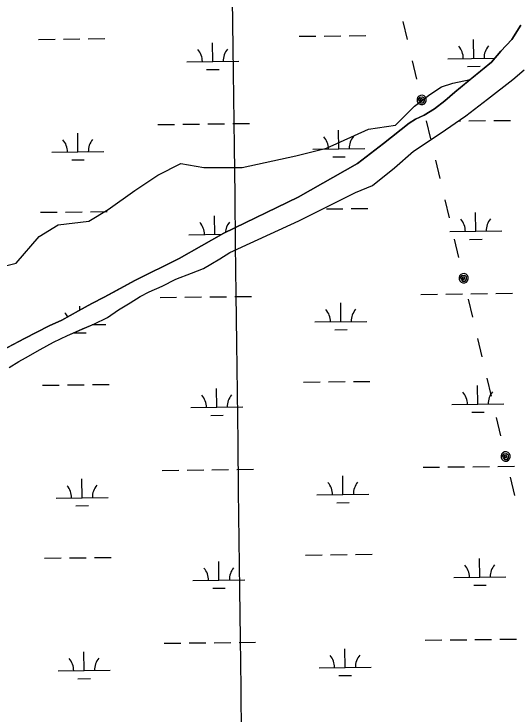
# Model space of a CAD drawing. Extents: x 3694830 to 3732949, y 415201 to 440970.
# Drawn here: x 3725003 to 3725973, y 427603 to 428950 of the extents above; entities that cross this region are included whole.
import ezdxf

# ---------------------------------------------------------------- set-up
doc = ezdxf.new("R2010")
doc.units = 0
for name, color, linetype in [('V-GRID-MAJR', 7, 'Continuous'), ('V-TOPO-SHOR', 7, 'Continuous'), ('V-UTIL-LINE', 7, 'Continuous'), ('V-WETL-SWMP', 7, 'Continuous')]:
    doc.layers.add(name, color=color, linetype=linetype)

msp = doc.modelspace()

# ---------------------------------------------------------------- linework, layer by layer
at = {"layer": 'V-GRID-MAJR'}
msp.add_spline([(3725521.948, 420931.967), (3725447.9250000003, 426990.407), (3725373.878, 433050.776), (3725299.8310000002, 439111.152), (3725299.808, 439113.075)], degree=3, dxfattribs=at)
at = {"layer": 'V-TOPO-SHOR'}
for points in [[(3725406.988, 428528.022), (3725549.617, 428597.357), (3725663.8910000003, 428661.949), (3725713.788, 428700.493), (3725763, 428739.726), (3725775.468, 428747.289), (3725792.0810000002, 428754.836), (3725812.17, 428767.21), (3725831.575, 428782.353), (3725850.99, 428799.569), (3725880.793, 428823.661), (3725921.687, 428856.704), (3725939.7320000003, 428878.07300000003), (3725960.546, 428900.814), (3725977.921, 428928.404)], [(3725418.612, 428490.657), (3725550.845, 428551.732), (3725660.245, 428605.971), (3725692.7800000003, 428619.689), (3725735.059, 428653.41500000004), (3725771.804, 428685.782), (3725823.0700000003, 428719.48), (3725872.2630000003, 428753.876), (3725913.845, 428785.532), (3725962.358, 428823.387), (3725984.54, 428841.977)], [(3724889.286925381, 428440.8292591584), (3725007.1892241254, 428470.3048338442), (3725051.4025861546, 428521.8870895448), (3725088.247054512, 428543.9937705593), (3725147.198203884, 428551.3626642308), (3725184.042672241, 428573.4693452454), (3725235.624927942, 428610.31381360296), (3725279.8382899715, 428639.789388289), (3725324.0516520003, 428661.8960693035), (3725368.2650140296, 428654.527175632), (3725441.953950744, 428654.527175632), (3725545.1184621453, 428676.63385664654), (3725604.0696115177, 428691.37164398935), (3725685.127441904, 428728.2161123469), (3725736.709697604, 428735.5850060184), (3725773.554165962, 428772.42947437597), (3725803.0297406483, 428794.5361553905), (3725825.1364216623, 428809.27394273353), (3725847.2431026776, 428816.642836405), (3725880.793, 428823.661)], [(3724954.58, 428289.305), (3725023.381, 428325.653), (3725070.829, 428349.75), (3725094.948, 428360.811), (3725126.977, 428378.59), (3725152.677, 428392.418), (3725176.7970000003, 428405.06), (3725201.708, 428418.493), (3725235.711, 428436.66500000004), (3725320.724, 428479.331), (3725406.988, 428528.022)], [(3724993.7120000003, 428269.526), (3725012.69, 428280.984), (3725025.345, 428288.09500000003), (3725053.419, 428304.295), (3725079.119, 428318.123), (3725106.007, 428331.158), (3725134.87, 428343.799), (3725156.6180000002, 428353.279), (3725183.109, 428365.919), (3725204.461, 428380.54000000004), (3725226.606, 428393.97500000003), (3725245.98, 428406.222), (3725263.378, 428415.309), (3725287.892, 428425.97500000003), (3725314.383, 428439.405), (3725344.434, 428450.86), (3725367.365, 428460.34), (3725381.9960000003, 428468.637), (3725398.998, 428478.514), (3725418.612, 428490.657)]]:
    msp.add_lwpolyline(points, dxfattribs=at)
at = {"layer": 'V-UTIL-LINE'}
for points in [[(3725759.8510000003, 428900.386), (3725751.625, 428935.30100000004)], [(3725777.754, 428824.39400000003), (3725769.528, 428859.309)], [(3725787.1890000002, 428784.344), (3725785.262, 428782.208), (3725787.571, 428781.922), (3725789.359, 428784.006), (3725788.376, 428786.765), (3725785.035, 428786.143), (3725782.472, 428782.218), (3725785.092, 428778.85000000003), (3725789.952, 428778.66500000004), (3725792.552, 428782.434), (3725792.4960000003, 428786.904), (3725788.653, 428789.819), (3725783.2290000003, 428788.873), (3725778.429, 428782.28), (3725779.886, 428779.085), (3725782.454, 428776.69), (3725785.744, 428775.461), (3725789.253, 428775.58400000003), (3725792.448, 428777.04000000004), (3725794.843, 428779.609), (3725796.072, 428782.898), (3725795.949, 428786.408), (3725794.4930000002, 428789.603), (3725791.924, 428791.998), (3725788.6350000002, 428793.227), (3725785.125, 428793.104), (3725781.93, 428791.648), (3725779.536, 428789.079), (3725778.306, 428785.789), (3725778.429, 428782.28)], [(3725804.85, 428709.379), (3725796.625, 428744.294)], [(3725822.754, 428633.387), (3725814.528, 428668.302)], [(3725840.657, 428557.395), (3725832.431, 428592.31)], [(3725858.56, 428481.403), (3725850.3340000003, 428516.318)], [(3725867.995, 428441.353), (3725866.0670000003, 428439.217), (3725868.377, 428438.931), (3725870.164, 428441.015), (3725869.182, 428443.773), (3725865.841, 428443.152), (3725863.278, 428439.226), (3725865.898, 428435.859), (3725870.758, 428435.674), (3725873.358, 428439.443), (3725873.301, 428443.913), (3725869.458, 428446.82800000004), (3725864.035, 428445.882), (3725859.235, 428439.289), (3725860.691, 428436.094), (3725863.2600000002, 428433.699), (3725866.5500000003, 428432.47000000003), (3725870.059, 428432.593), (3725873.254, 428434.049), (3725875.649, 428436.618), (3725876.878, 428439.907), (3725876.755, 428443.417), (3725875.299, 428446.612), (3725872.73, 428449.007), (3725869.441, 428450.23600000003), (3725865.931, 428450.113), (3725862.736, 428448.656), (3725860.341, 428446.088), (3725859.112, 428442.798), (3725859.235, 428439.289)], [(3725885.656, 428366.38800000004), (3725877.43, 428401.303)], [(3725903.559, 428290.396), (3725895.3340000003, 428325.311)], [(3725921.4620000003, 428214.404), (3725913.237, 428249.319)], [(3725939.365, 428138.412), (3725931.14, 428173.327)], [(3725948.801, 428098.362), (3725946.873, 428096.226), (3725949.182, 428095.94), (3725950.97, 428098.02400000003), (3725949.987, 428100.782), (3725946.647, 428100.161), (3725944.0840000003, 428096.235), (3725946.704, 428092.867), (3725951.5640000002, 428092.683), (3725954.164, 428096.452), (3725954.1070000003, 428100.922), (3725950.264, 428103.837), (3725944.841, 428102.891), (3725940.041, 428096.298), (3725941.497, 428093.103), (3725944.066, 428090.708), (3725947.355, 428089.478), (3725950.865, 428089.601), (3725954.06, 428091.058), (3725956.455, 428093.62700000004), (3725957.684, 428096.916), (3725957.561, 428100.425), (3725956.1040000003, 428103.621), (3725953.536, 428106.015), (3725950.2460000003, 428107.245), (3725946.737, 428107.12200000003), (3725943.542, 428105.66500000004), (3725941.147, 428103.097), (3725939.918, 428099.80700000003), (3725940.041, 428096.298)], [(3725966.4620000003, 428023.397), (3725958.236, 428058.31200000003)]]:
    msp.add_lwpolyline(points, dxfattribs=at)
at = {"layer": 'V-WETL-SWMP'}
for p, q in [((3725977.9193964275, 428928.40390395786), (3725960.545399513, 428900.8129044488)), ((3725599.976681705, 428907.32114918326), (3725631.974403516, 428907.70279454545)), ((3725647.9732644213, 428907.89361722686), (3725679.9709862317, 428908.2752625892)), ((3725050.1078315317, 428900.7627167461), (3725082.105553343, 428901.1443621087)), ((3725098.104414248, 428901.33518479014), (3725130.1021360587, 428901.71683015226)), ((3725146.1009969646, 428901.90765283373), (3725178.098718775, 428902.2892981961)), ((3725385.4817374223, 428858.3295084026), (3725385.052385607, 428894.32694793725)), ((3725551.9800989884, 428906.74868113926), (3725583.9778207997, 428907.13032650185)), ((3725887.354004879, 428864.3154727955), (3725886.924653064, 428900.31291233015)), ((3725960.545399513, 428900.8129044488), (3725939.731402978, 428878.07190499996)), ((3725939.731402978, 428878.07190499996), (3725921.687406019, 428856.703905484)), ((3725335.4852970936, 428857.73318752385), (3725435.4781777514, 428858.9258292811)), ((3725837.3575645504, 428863.71915191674), (3725928.5296344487, 428864.8065855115)), ((3725921.687406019, 428856.703905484), (3725850.988417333, 428799.5689072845)), ((3725373.6666286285, 428842.75648890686), (3725397.664919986, 428843.04272292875)), ((3725875.538896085, 428848.74245329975), (3725899.5371874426, 428849.0286873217)), ((3725962.3584010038, 428823.386904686), (3725984.5403974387, 428841.97590411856)), ((3725913.844408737, 428785.53190591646), (3725962.3584010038, 428823.386904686)), ((3725850.988417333, 428799.5689072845), (3725831.575420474, 428782.3529077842)), ((3725831.575420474, 428782.352907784), (3725812.169423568, 428767.2109082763)), ((3725872.2624153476, 428753.8749069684), (3725913.844408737, 428785.5319059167)), ((3725812.169423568, 428767.2109082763), (3725792.081426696, 428754.8359087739)), ((3725775.4664292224, 428747.2889091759), (3725762.9984311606, 428739.72690948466)), ((3725792.081426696, 428754.83590877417), (3725775.4664292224, 428747.2889091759)), ((3725823.0684231, 428719.4789082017), (3725872.2624153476, 428753.87490696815)), ((3725280.0773635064, 428736.9927821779), (3725312.075085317, 428737.3744275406)), ((3725328.073946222, 428737.5652502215), (3725360.071668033, 428737.9468955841)), ((3725376.0705289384, 428738.1377182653), (3725408.0682507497, 428738.51936362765)), ((3725424.0671116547, 428738.7101863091), (3725456.0648334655, 428739.0918316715)), ((3725762.9984311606, 428739.72690948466), (3725713.7884390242, 428700.4919107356)), ((3725857.975359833, 428743.8855257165), (3725861.94393549, 428743.932859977)), ((3725877.942796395, 428744.1236826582), (3725909.9405182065, 428744.5053280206)), ((3725925.939379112, 428744.696150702), (3725957.9371009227, 428745.0777960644)), ((3725126.101540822, 428684.4106624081), (3725125.6721890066, 428720.40810194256)), ((3725627.9738082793, 428690.3966268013), (3725627.5444564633, 428726.3940663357)), ((3725771.8034311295, 428685.78090947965), (3725823.0684231, 428719.4789082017)), ((3725713.7884390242, 428700.4919107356), (3725663.889446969, 428661.9499119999)), ((3725076.1051004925, 428683.81434152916), (3725176.0979811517, 428685.0069832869)), ((3725577.9773679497, 428689.8003059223), (3725677.970248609, 428690.99294768)), ((3725735.05843707, 428653.41591042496), (3725771.8034311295, 428685.78090947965)), ((3725114.286432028, 428668.83764291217), (3725138.2847233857, 428669.1238769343)), ((3725616.158699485, 428674.8236073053), (3725640.156990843, 428675.1098413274)), ((3725663.889446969, 428661.9499119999), (3725549.6164646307, 428597.3579148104)), ((3725692.7794438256, 428619.6879115), (3725735.05843707, 428653.41591042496)), ((3725660.2444487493, 428605.97191228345), (3725692.7794438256, 428619.6879115)), ((3725550.8454654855, 428551.73191494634), (3725660.2444487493, 428605.9719122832)), ((3725549.6164646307, 428597.3579148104), (3725406.9874864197, 428528.02291827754)), ((3725603.9443099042, 428574.66981037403), (3725635.9420317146, 428575.05145573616)), ((3725651.94089262, 428575.2422784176), (3725683.938614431, 428575.62392378)), ((3725054.075459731, 428568.11137793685), (3725086.0731815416, 428568.49302329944)), ((3725102.072042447, 428568.6838459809), (3725134.0697642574, 428569.06549134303)), ((3725150.0686251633, 428569.25631402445), (3725182.066346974, 428569.63795938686)), ((3725389.449365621, 428525.67816959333), (3725389.0200138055, 428561.675609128)), ((3725891.321633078, 428531.66413398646), (3725890.8922812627, 428567.66157352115)), ((3725418.612485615, 428490.6569181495), (3725550.8454654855, 428551.7319149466)), ((3725841.325192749, 428531.06781310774), (3725941.3180734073, 428532.260454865)), ((3725406.9874864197, 428528.02291827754), (3725320.722499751, 428479.33192039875)), ((3725339.4529252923, 428525.0818487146), (3725403.1222628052, 428525.84124988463)), ((3725879.5065242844, 428516.09111449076), (3725903.504815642, 428516.37734851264)), ((3725398.9984886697, 428478.5139186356), (3725418.612485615, 428490.65691814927)), ((3725320.722499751, 428479.33192039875), (3725235.7115127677, 428436.6659224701)), ((3725381.9954913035, 428468.6369190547), (3725398.9984886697, 428478.51391863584)), ((3725367.365493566, 428460.3399194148), (3725381.9954913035, 428468.6369190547)), ((3725314.3835015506, 428439.4059206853), (3725344.4324970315, 428450.85991996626)), ((3725344.4324970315, 428450.85991996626), (3725367.365493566, 428460.3399194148)), ((3725235.7115127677, 428436.66592247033), (3725176.7965218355, 428405.0599239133)), ((3725287.8915056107, 428425.97392133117), (3725314.3835015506, 428439.4059206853)), ((3725263.377509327, 428415.3089219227), (3725287.8915056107, 428425.97392133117)), ((3725245.979511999, 428406.221922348), (3725263.377509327, 428415.3089219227)), ((3725785.917259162, 428410.3274077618), (3725817.9149809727, 428410.7090531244)), ((3725833.913841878, 428410.89987580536), (3725865.9115636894, 428411.281521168)), ((3725881.9104245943, 428411.4723438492), (3725913.908146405, 428411.85398921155)), ((3725929.907007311, 428412.044811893), (3725961.9047291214, 428412.4264572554)), ((3725176.7965218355, 428405.0599239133), (3725152.6765255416, 428392.41792450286)), ((3725226.6045150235, 428393.97392282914), (3725245.979511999, 428406.221922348)), ((3725284.044991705, 428404.3414433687), (3725316.042713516, 428404.7230887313)), ((3725332.041574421, 428404.91391141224), (3725364.039296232, 428405.2955567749)), ((3725380.0381571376, 428405.48637945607), (3725412.0358789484, 428405.8680248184)), ((3725428.034739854, 428406.05884749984), (3725460.032461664, 428406.44049286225)), ((3725152.6765255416, 428392.41792450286), (3725126.9755294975, 428378.5909251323)), ((3725129.731456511, 428380.07359922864), (3725129.6398172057, 428387.7567631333)), ((3725204.461518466, 428380.5399233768), (3725226.6045150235, 428393.97392282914)), ((3725631.941436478, 428357.745287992), (3725631.5120846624, 428393.74272752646)), ((3725126.9755294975, 428378.5909251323), (3725094.94753444, 428360.81192591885)), ((3725183.108521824, 428365.91992391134), (3725204.461518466, 428380.5399233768)), ((3725094.94753444, 428360.81192591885), (3725070.82853811, 428349.7509265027)), ((3725156.6165258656, 428353.27892455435), (3725183.108521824, 428365.91992391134)), ((3725581.9449961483, 428357.14896711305), (3725681.937876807, 428358.3416088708)), ((3725070.82853811, 428349.7509265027), (3725023.3805453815, 428325.65292766)), ((3725106.0065335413, 428331.15792577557), (3725156.6165258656, 428353.2789245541)), ((3725153.787090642, 428352.0422135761), (3725180.0656093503, 428352.3556444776)), ((3725620.1263276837, 428342.17226849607), (3725644.1246190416, 428342.4585025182)), ((3725079.1195376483, 428318.1219264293), (3725106.0065335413, 428331.1579257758)), ((3725118.2540602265, 428336.1863041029), (3725142.2523515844, 428336.47253812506)), ((3725023.3805453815, 428325.65292766), (3724954.579555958, 428289.30592934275)), ((3725053.4175416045, 428304.2939270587), (3725079.1195376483, 428318.12192642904)), ((3725025.343545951, 428288.09592775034), (3725053.4175416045, 428304.2939270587)), ((3725012.6905479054, 428280.9839280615), (3725025.343545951, 428288.09592775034)), ((3724993.710550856, 428269.52592853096), (3725012.6905479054, 428280.9839280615)), ((3725058.04308793, 428235.46003912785), (3725090.0408097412, 428235.84168449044)), ((3725106.0396706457, 428236.03250717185), (3725138.037392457, 428236.41415253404)), ((3725154.0362533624, 428236.60497521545), (3725186.0339751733, 428236.9866205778)), ((3725559.9153553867, 428241.446003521), (3725591.913077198, 428241.82764888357)), ((3725607.911938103, 428242.01847156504), (3725639.909659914, 428242.40011692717)), ((3725655.908520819, 428242.5909396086), (3725687.90624263, 428242.97258497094)), ((3725895.2892612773, 428199.01279517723), (3725894.8599094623, 428235.01023471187)), ((3725393.41699382, 428193.02683078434), (3725392.987642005, 428229.024270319)), ((3725343.420553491, 428192.43050990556), (3725443.4134341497, 428193.6231516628)), ((3725845.292820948, 428198.41647429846), (3725945.285701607, 428199.6091160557)), ((3725883.474152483, 428183.43977568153), (3725907.472443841, 428183.7260097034)), ((3725381.601885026, 428177.4538112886), (3725405.600176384, 428177.7400453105)), ((3725336.0092026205, 428072.26257260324), (3725368.006924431, 428072.64421796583)), ((3725384.0057853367, 428072.835040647), (3725416.0035071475, 428073.21668600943)), ((3725432.0023680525, 428073.40750869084), (3725464.000089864, 428073.7891540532)), ((3725789.884887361, 428077.6760689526), (3725821.882609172, 428078.0577143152)), ((3725837.8814700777, 428078.24853699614), (3725869.879191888, 428078.6301823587)), ((3725885.8780527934, 428078.82100503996), (3725917.8757746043, 428079.2026504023)), ((3725933.8746355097, 428079.39347308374), (3725965.872357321, 428079.7751184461)), ((3725288.0126199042, 428071.69010455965), (3725320.010341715, 428072.0717499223)), ((3725635.9090646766, 428025.093949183), (3725635.479712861, 428061.0913887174)), ((3725134.03679722, 428019.1079847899), (3725133.607445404, 428055.1054243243)), ((3725084.0403568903, 428018.5116639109), (3725184.0332375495, 428019.7043056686)), ((3725585.9126243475, 428024.497628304), (3725685.905505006, 428025.6902700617)), ((3725624.0939558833, 428009.520929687), (3725648.0922472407, 428009.8071637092)), ((3725122.221688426, 428003.5349652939), (3725146.2199797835, 428003.821199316)), ((3725062.0107161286, 427902.8087003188), (3725094.00843794, 427903.19034568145)), ((3725110.007298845, 427903.38116836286), (3725142.0050206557, 427903.762813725)), ((3725158.0038815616, 427903.95363640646), (3725190.001603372, 427904.3352817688)), ((3725563.8829835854, 427908.794664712), (3725595.8807053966, 427909.1763100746)), ((3725611.879566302, 427909.367132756), (3725643.877288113, 427909.74877811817)), ((3725659.8761490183, 427909.9396007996), (3725691.8738708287, 427910.32124616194)), ((3725899.256889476, 427866.36145636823), (3725898.8275376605, 427902.3588959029)), ((3725397.384622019, 427860.37549197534), (3725396.9552702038, 427896.37293151)), ((3725347.38818169, 427859.77917109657), (3725447.3810623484, 427860.9718128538)), ((3725849.2604491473, 427865.76513548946), (3725949.2533298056, 427866.9577772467)), ((3725385.569513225, 427844.8024724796), (3725409.567804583, 427845.08870650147)), ((3725887.441780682, 427850.7884368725), (3725911.4400720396, 427851.0746708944)), ((3725291.9802481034, 427739.03876575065), (3725323.9779699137, 427739.42041111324)), ((3725339.976830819, 427739.61123379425), (3725371.97455263, 427739.99287915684)), ((3725387.9734135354, 427740.183701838), (3725419.9711353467, 427740.5653472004)), ((3725435.9699962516, 427740.75616988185), (3725467.9677180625, 427741.1378152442)), ((3725793.85251556, 427745.02473014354), (3725825.8502373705, 427745.4063755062)), ((3725841.8490982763, 427745.59719818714), (3725873.846820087, 427745.97884354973)), ((3725889.845680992, 427746.1696662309), (3725921.8434028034, 427746.5513115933)), ((3725937.842263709, 427746.74213427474), (3725969.8399855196, 427747.1237796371)), ((3725138.004425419, 427686.4566459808), (3725137.575073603, 427722.4540855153)), ((3725639.8766928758, 427692.442610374), (3725639.4473410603, 427728.4400499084)), ((3725088.0079850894, 427685.8603251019), (3725188.0008657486, 427687.0529668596)), ((3725589.880252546, 427691.846289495), (3725689.8731332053, 427693.0389312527)), ((3725126.189316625, 427670.8836264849), (3725150.1876079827, 427671.169860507)), ((3725628.0615840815, 427676.869590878), (3725652.05987544, 427677.15582490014))]:
    msp.add_line(p, q, dxfattribs=at)
for centre, radius, start, end in [((3725330.237071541, 428858.1454274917), 35.24628790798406, 359.91152952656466, 41.455187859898), ((3725440.71507788, 428859.46312813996), 35.246287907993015, 139.91152663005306, 181.4551849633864), ((3725832.109338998, 428864.1313918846), 35.24628790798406, 359.91152952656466, 41.455187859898), ((3725942.587345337, 428865.44909253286), 35.246287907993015, 139.91152663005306, 181.4551849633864), ((3725070.856874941, 428684.2265814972), 35.24628790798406, 359.91152952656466, 41.455187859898), ((3725181.33488128, 428685.5442821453), 35.246287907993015, 139.91152663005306, 181.4551849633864), ((3725572.729142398, 428690.21254589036), 35.24628790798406, 359.91152952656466, 41.455187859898), ((3725683.207148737, 428691.5302465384), 35.246287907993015, 139.91152663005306, 181.4551849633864), ((3725334.20469974, 428525.4940886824), 35.24628790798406, 359.91152952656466, 41.455187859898), ((3725444.6827060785, 428526.81178933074), 35.246287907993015, 139.91152663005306, 176.02582484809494), ((3725836.076967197, 428531.4800530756), 35.24628790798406, 359.91152952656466, 41.455187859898), ((3725946.5549735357, 428532.79775372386), 35.246287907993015, 139.91152663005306, 181.4551849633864), ((3725074.82450314, 428351.57524268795), 35.24628790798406, 26.28550685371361, 41.455187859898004), ((3725576.6967705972, 428357.5612070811), 35.24628790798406, 359.91152952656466, 41.455187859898), ((3725687.1747769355, 428358.8789077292), 35.246287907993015, 139.91152663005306, 181.4551849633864), ((3725840.044595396, 428198.8287142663), 35.24628790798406, 359.91152952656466, 41.455187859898), ((3725950.5226017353, 428200.14641491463), 35.246287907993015, 139.91152663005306, 181.4551849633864), ((3725338.172327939, 428192.8427498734), 35.24628790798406, 359.91152952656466, 41.455187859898), ((3725448.650334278, 428194.16045052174), 35.246287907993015, 139.91152663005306, 181.4551849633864), ((3725580.6643987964, 428024.9098682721), 35.24628790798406, 359.91152952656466, 41.455187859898), ((3725691.1424051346, 428026.2275689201), 35.246287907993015, 139.91152663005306, 181.4551849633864), ((3725078.792131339, 428018.92390387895), 35.24628790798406, 359.91152952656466, 41.455187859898), ((3725189.270137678, 428020.241604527), 35.246287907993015, 139.91152663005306, 181.4551849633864), ((3725452.617962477, 427861.5091117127), 35.246287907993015, 139.91152663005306, 181.4551849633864), ((3725844.012223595, 427866.1773754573), 35.24628790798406, 359.91152952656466, 41.455187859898), ((3725954.490229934, 427867.4950761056), 35.246287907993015, 139.91152663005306, 181.4551849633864), ((3725342.1399561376, 427860.1914110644), 35.24628790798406, 359.91152952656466, 41.455187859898), ((3725082.759759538, 427686.2725650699), 35.24628790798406, 359.91152952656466, 41.455187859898), ((3725193.237765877, 427687.590265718), 35.246287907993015, 139.91152663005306, 181.4551849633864), ((3725584.6320269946, 427692.2585294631), 35.24628790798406, 359.91152952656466, 41.455187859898), ((3725695.110033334, 427693.5762301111), 35.246287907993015, 139.91152663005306, 181.4551849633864)]:
    msp.add_arc(centre, radius, start, end, dxfattribs=at)

doc.saveas('drawing.dxf')
